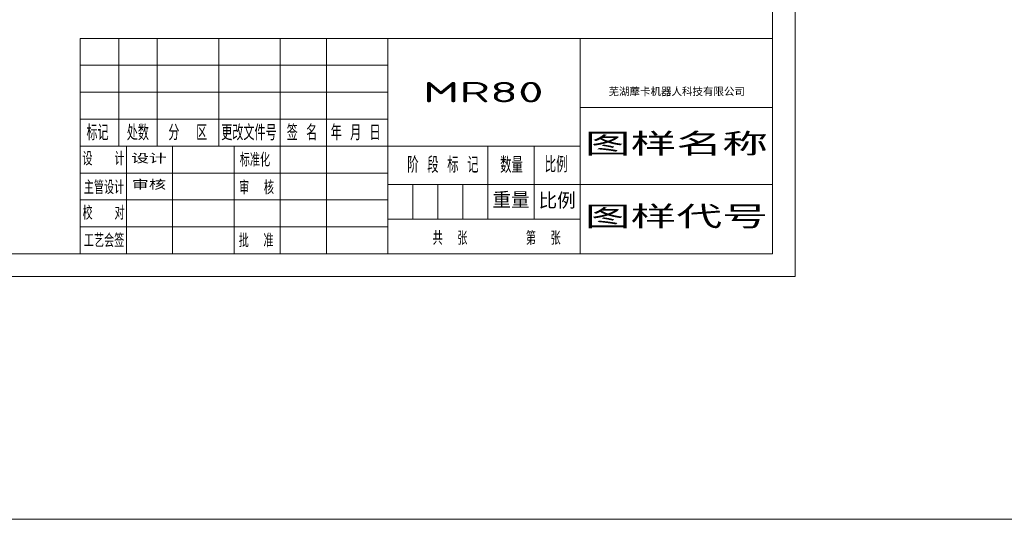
# Model space of a CAD drawing. Header units: millimetres. Extents: x 5437 to 18441, y -4466 to 3128.
# Tile 467 of 497: x 15354 to 15854, y -1159 to -905. Entities that reach past the tile are written whole.
import ezdxf
from ezdxf.enums import TextEntityAlignment as Align

# ---------------------------------------------------------------- set-up
doc = ezdxf.new("R2010")
doc.units = ezdxf.units.MM
for name, color, linetype, lineweight in [('1轮廓实线层', 7, 'Continuous', 18), ('2细线层', 4, 'Continuous', 13), ('6文字层', 3, 'Continuous', 13), ('L2', 6, 'Continuous', 13), ('图框层', 7, 'Continuous', 18)]:
    doc.layers.add(name, color=color, linetype=linetype, lineweight=lineweight)
doc.styles.add('PC_TEXTSTYLE', font='ISOCP.SHX', dxfattribs={"width": 0.707, "bigfont": 'GBCBIG.SHX'})
doc.styles.add('仿宋体', font='txt')
doc.styles.add('标准汉字', font='gbenor.shx', dxfattribs={"bigfont": 'gbcbig.shx'})

# ---------------------------------------------------------------- blocks, each defined once
blk = doc.blocks.new('ZwmFrameMain_2_A4^_^无分区图框^_^landscape')
at = {"layer": '1轮廓实线层'}
for p in [(267, 200), (0, 0)]:
    blk.add_line(p, (267, 0), dxfattribs=at)
at = {"layer": '2细线层'}
for p in [(272, 205), (-25, -5)]:
    blk.add_line(p, (272, -5), dxfattribs=at)

msp = doc.modelspace()

# ---------------------------------------------------------------- linework, layer by layer
at = {"color": 0, "lineweight": 20}
msp.add_lwpolyline([(14900.553, 79.80386), (16807.46596, 79.80386), (16807.46596, -1158.94869), (14900.553, -1158.94869)], close=True, dxfattribs=at)
at = {"layer": '1轮廓实线层', "color": 0}
for p, q in [((15384.31018, -914.59635), (15736.21018, -914.59635)), ((15384.31018, -1024.07635), (15384.31018, -914.59635))]:
    msp.add_line(p, q, dxfattribs=at)
at = {"layer": '2细线层', "color": 0, "linetype": 'Continuous'}
for p, q in [((15403.86018, -969.33635), (15403.86018, -914.59635)), ((15423.41018, -969.33635), (15423.41018, -914.59635)), ((15454.69018, -969.33635), (15454.69018, -914.59635)), ((15485.97018, -1024.07635), (15485.97018, -914.59635)), ((15485.97018, -969.33635), (15485.97018, -914.59635)), ((15509.43018, -1024.07635), (15509.43018, -914.59635)), ((15540.71018, -1024.07635), (15540.71018, -914.59635)), ((15638.46018, -1024.07635), (15638.46018, -914.59635)), ((15384.31018, -928.28135), (15540.71018, -928.28135)), ((15384.31018, -941.96635), (15540.71018, -941.96635)), ((15638.46018, -949.78635), (15736.21018, -949.78635)), ((15384.31018, -955.65135), (15540.71018, -955.65135)), ((15384.31018, -969.33635), (15638.46018, -969.33635)), ((15407.77018, -1024.07635), (15407.77018, -969.33635)), ((15431.23018, -1024.07635), (15431.23018, -969.33635)), ((15591.54018, -1006.48135), (15591.54018, -969.33635)), ((15615.00018, -1006.48135), (15615.00018, -969.33635)), ((15384.31018, -983.02135), (15540.71018, -983.02135)), ((15540.71018, -988.88635), (15736.21018, -988.88635)), ((15553.41768, -1006.48135), (15553.41768, -988.88635)), ((15566.12518, -1006.48135), (15566.12518, -988.88635)), ((15578.83268, -1006.48135), (15578.83268, -988.88635)), ((15384.31018, -996.70635), (15540.71018, -996.70635)), ((15384.31018, -1010.39135), (15540.71018, -1010.39135)), ((15540.71018, -1006.48135), (15638.46018, -1006.48135))]:
    msp.add_line(p, q, dxfattribs=at)
at = {"layer": 'L2', "color": 0, "linetype": 'Continuous'}
msp.add_line((15462.51018, -1024.07635), (15462.51018, -969.33635), dxfattribs=at)

# ---------------------------------------------------------------- block references
at = {"layer": '图框层', "color": 0, "xscale": 2.3, "yscale": 2.3, "zscale": 2.3}
msp.add_blockref('ZwmFrameMain_2_A4^_^无分区图框^_^landscape', (15122.11018, -1024.07635), dxfattribs=at)

# ---------------------------------------------------------------- texts
at = {"layer": '6文字层', "color": 0, "linetype": 'Continuous', "insert": (15687.51373, -941.79468), "char_height": 3.91, "width": 107.8963408, "attachment_point": 5, "style": '仿宋体'}
msp.add_mtext('芜湖藦卡机器人科技有限公司', dxfattribs=at)
at = {"layer": '6文字层', "color": 0, "style": '标准汉字'}
for s, insert, char_height, width, attachment_point in [('标记', (15393.1117, -962.49675), 7.82, 22.77575, 5), ('处数', (15413.61068, -962.49675), 7.82, 22.38475, 5), ('分  区', (15438.96798, -962.49675), 7.82, 37.4661786, 5), ('更改文件号', (15470.05612, -962.49675), 7.82, 57.2815, 5), ('签 名', (15497.03769, -962.49675), 7.82, 29.0457143, 5), ('年 月 日', (15524.31097, -962.49675), 7.82, 46.8501786, 5), ('设   计', (15396.10795, -975.73365), 6.8425, 39.2099687, 5), ('标准化', (15473.11219, -976.28278), 6.8425, 30.2780625, 5), ('阶 段 标 记', (15550.52354, -982.93632), 8.05, 59.480875, 7), ('数量', (15597.75223, -983.01251), 8.05, 19.5866562, 7), ('比例', (15620.41065, -982.72013), 8.05, 18.3892187, 7), ('主管设计', (15396.38467, -990.30325), 6.8425, 39.5154375, 5), ('审  核', (15473.94654, -990.39059), 6.8425, 32.1841875, 5), ('校   对', (15396.18342, -1003.27409), 6.8425, 39.7231562, 5), ('共  张        第  张', (15563.44954, -1019.53776), 6.8425, 118.9495312, 7), ('工艺会签', (15396.42241, -1017.29648), 6.8425, 39.6865, 5), ('批  准', (15473.72013, -1017.30031), 6.8425, 32.4407812, 5)]:
    msp.add_mtext(s, dxfattribs=dict(at, insert=insert, char_height=char_height, width=width, attachment_point=attachment_point))
at = {"layer": '6文字层', "color": 0, "style": 'PC_TEXTSTYLE', "flags": 8}
for tag, text, height, width, p, p2 in [('MR80', '产品名称或材料标记', 10.35, 2.007498, (15558.52618, -947.09296), (15619.83647, -947.09296)), ('图样名称', '图样名称', 11.5, 2.846512, (15640.76018, -974.13946), (15733.91018, -974.13946)), ('审核', '', 4.8875, 2.542374, (15410.50739, -991.51379), (15427.91271, -991.51379)), ('重量', '', 8.05, 1.685865, (15593.84018, -1000.84783), (15612.70018, -1000.84783)), ('比例', '', 8.05, 1.699352, (15617.30018, -1001.18843), (15636.16018, -1001.18843)), ('图样代号', '图样代号', 11.5, 2.86875, (15640.76018, -1011.10421), (15733.91018, -1011.10421))]:
    msp.add_attdef(tag, text=text, height=height, dxfattribs=dict(at, width=width)).set_placement(p, p2, align=Align.FIT)
at = {"layer": '6文字层', "color": 0, "style": 'PC_TEXTSTYLE', "width": 2.681308, "flags": 8}
msp.add_attdef('设计', text=' ', height=4.8875, rotation=359.5768486, dxfattribs=at).set_placement((15410.19454, -978.10391), (15428.26145, -978.23734), align=Align.FIT)

doc.saveas('drawing.dxf')
